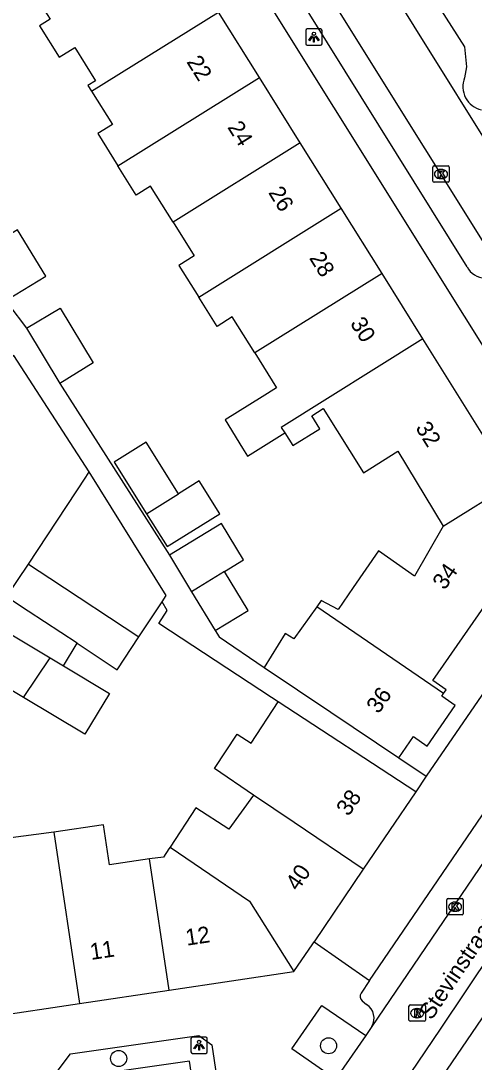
# Model space of a CAD drawing. Extents: x 159280 to 160375, y 384531 to 385872.
# Drawn here: x 159901.5 to 159929.1, y 384971.1 to 385034.5 of the extents above; entities that cross this region are included whole.
import ezdxf

# ---------------------------------------------------------------- set-up
doc = ezdxf.new("R2010")
doc.units = 0
for name, color, linetype in [('IMGEO_Boom', 7, 'Continuous'), ('IMGEO_Kolk', 7, 'Continuous'), ('IMGEO_Lichtpunt', 7, 'Continuous'), ('IMGEO_Openbare_ruimte_label', 7, 'Continuous'), ('IMGEO_Pand', 7, 'Continuous'), ('IMGEO_Pand_nummerreeks', 7, 'Continuous'), ('IMGEO_Rijbaan_lokaal_open', 7, 'Continuous'), ('IMGEO_Rioolput', 7, 'Continuous'), ('IMGEO_Voetpad_open', 7, 'Continuous')]:
    doc.layers.add(name, color=color, linetype=linetype)

msp = doc.modelspace()

# ---------------------------------------------------------------- linework, layer by layer
at = {"layer": 'IMGEO_Boom'}
for centre in [(159920.208, 384972.074), (159907.427, 384971.299)]:
    msp.add_circle(centre, 0.489, dxfattribs=at)
at = {"layer": 'IMGEO_Kolk'}
for p, q in [((159926.552, 385024.771), (159926.552, 385025.623)), ((159926.627, 385025.697), (159927.479, 385025.697)), ((159927.04, 385025.477), (159927.065, 385025.477)), ((159927.553, 385025.623), (159927.553, 385024.771)), ((159927.479, 385024.697), (159926.627, 385024.697)), ((159927.063, 385024.917), (159927.038, 385024.917)), ((159927.408, 384980.122), (159927.408, 384980.974)), ((159927.483, 384981.048), (159928.335, 384981.048)), ((159927.896, 384980.828), (159927.921, 384980.828)), ((159928.409, 384980.974), (159928.409, 384980.122)), ((159927.919, 384980.268), (159927.894, 384980.268)), ((159928.335, 384980.048), (159927.483, 384980.048))]:
    msp.add_line(p, q, dxfattribs=at)
for points in [[(159926.552, 385024.771), (159926.552, 385025.623)], [(159926.627, 385025.697), (159927.479, 385025.697)], [(159926.873, 385025.397), (159926.996, 385025.397), (159926.996, 385025.246), (159927.126, 385025.397), (159927.29, 385025.397), (159927.144, 385025.246), (159927.297, 385024.997), (159927.145, 385024.997), (159927.06, 385025.161), (159926.996, 385025.094), (159926.996, 385024.997), (159926.873, 385024.997), (159926.873, 385025.397)], [(159927.553, 385025.623), (159927.553, 385024.771)], [(159927.479, 385024.697), (159926.627, 385024.697)], [(159927.408, 384980.122), (159927.408, 384980.974)], [(159927.483, 384981.048), (159928.335, 384981.048)], [(159927.729, 384980.748), (159927.852, 384980.748), (159927.852, 384980.597), (159927.982, 384980.748), (159928.146, 384980.748), (159928, 384980.597), (159928.153, 384980.348), (159928.001, 384980.348), (159927.916, 384980.512), (159927.852, 384980.445), (159927.852, 384980.348), (159927.729, 384980.348), (159927.729, 384980.748)], [(159928.409, 384980.974), (159928.409, 384980.122)], [(159928.335, 384980.048), (159927.483, 384980.048)]]:
    msp.add_lwpolyline(points, dxfattribs=at)
for centre, start, end in [((159926.629, 385025.621), 91.55205, 178.44795), ((159926.629, 385025.621), 91.55205, 178.44795), ((159927.477, 385025.621), 1.55205, 88.44795), ((159927.477, 385025.621), 1.55205, 88.44795), ((159926.629, 385024.773), 181.55205, 268.44795), ((159926.629, 385024.773), 181.55205, 268.44795), ((159927.477, 385024.773), 271.55205, 358.44795), ((159927.477, 385024.773), 271.55205, 358.44795), ((159927.485, 384980.972), 91.55205, 178.44795), ((159927.485, 384980.972), 91.55205, 178.44795), ((159928.333, 384980.972), 1.55205, 88.44795), ((159928.333, 384980.972), 1.55205, 88.44795), ((159927.485, 384980.124), 181.55205, 268.44795), ((159927.485, 384980.124), 181.55205, 268.44795), ((159928.333, 384980.124), 271.55205, 358.44795), ((159928.333, 384980.124), 271.55205, 358.44795)]:
    msp.add_arc(centre, 0.0765, start, end, dxfattribs=at)
for centre, major_axis, ratio, start_param, end_param in [((159927.039, 385025.197), (-0.387, 0.002), 0.722429, 4.712389, 7.853982), ((159927.064, 385025.197), (-0.39, 0.002), 0.717154, 1.570796, 4.712389), ((159927.895, 384980.548), (-0.387, 0.002), 0.722429, 4.712389, 7.853982), ((159927.92, 384980.548), (-0.39, 0.002), 0.717154, 1.570796, 4.712389)]:
    msp.add_ellipse(centre, major_axis=major_axis, ratio=ratio, start_param=start_param, end_param=end_param, dxfattribs=at)
at = {"layer": 'IMGEO_Lichtpunt'}
for p, q in [((159919.718, 385034.044), (159918.91, 385034.044)), ((159919.718, 385034.044), (159918.91, 385034.044)), ((159918.816, 385033.949), (159918.816, 385033.142)), ((159918.816, 385033.949), (159918.816, 385033.142)), ((159919.812, 385033.142), (159919.812, 385033.949)), ((159919.812, 385033.142), (159919.812, 385033.949)), ((159918.91, 385033.048), (159919.718, 385033.048)), ((159918.91, 385033.048), (159919.718, 385033.048)), ((159911.825, 384972.51), (159911.825, 384971.703)), ((159911.825, 384972.51), (159911.825, 384971.703)), ((159912.727, 384972.605), (159911.919, 384972.605)), ((159912.727, 384972.605), (159911.919, 384972.605)), ((159912.821, 384971.703), (159912.821, 384972.51)), ((159912.821, 384971.703), (159912.821, 384972.51)), ((159911.919, 384971.609), (159912.727, 384971.609)), ((159911.919, 384971.609), (159912.727, 384971.609))]:
    msp.add_line(p, q, dxfattribs=at)
for points in [[(159919.19, 385033.613), (159919.229, 385033.585), (159919.041, 385033.323), (159919.003, 385033.35), (159919.19, 385033.613)], [(159919.292, 385033.565), (159919.339, 385033.565), (159919.339, 385033.243), (159919.292, 385033.243), (159919.292, 385033.565)], [(159919.402, 385033.585), (159919.44, 385033.612), (159919.627, 385033.35), (159919.588, 385033.322), (159919.402, 385033.585)], [(159912.199, 384972.174), (159912.238, 384972.146), (159912.05, 384971.884), (159912.012, 384971.911), (159912.199, 384972.174)], [(159912.301, 384972.126), (159912.348, 384972.126), (159912.348, 384971.804), (159912.301, 384971.804), (159912.301, 384972.126)], [(159912.411, 384972.146), (159912.449, 384972.173), (159912.636, 384971.911), (159912.597, 384971.883), (159912.411, 384972.146)]]:
    msp.add_lwpolyline(points, dxfattribs=at)
for centre in [(159919.315, 385033.747), (159912.324, 384972.308)]:
    msp.add_circle(centre, 0.0994, dxfattribs=at)
for centre, start, end in [((159918.91, 385033.949), 90, 180), ((159918.91, 385033.949), 90, 180), ((159919.718, 385033.949), 0, 90), ((159919.718, 385033.949), 0, 90), ((159918.91, 385033.142), 180, 270), ((159918.91, 385033.142), 180, 270), ((159919.718, 385033.142), 270, 0), ((159919.718, 385033.142), 270, 360), ((159911.919, 384972.51), 90, 180), ((159911.919, 384972.51), 90, 180), ((159912.727, 384972.51), 0, 90), ((159912.727, 384972.51), 0, 90), ((159911.919, 384971.703), 180, 270), ((159911.919, 384971.703), 180, 270), ((159912.727, 384971.703), 270, 0), ((159912.727, 384971.703), 270, 360)]:
    msp.add_arc(centre, 0.0946, start, end, dxfattribs=at)
at = {"layer": 'IMGEO_Pand'}
for points in [[(159902.891, 385035.199), (159903.247, 385034.63), (159902.611, 385034.232), (159903.808, 385032.317), (159904.759, 385032.911), (159906.027, 385030.881), (159905.559, 385030.588), (159905.777, 385030.239)], [(159905.777, 385030.239), (159913.508, 385035.064)], [(159915.996, 385031.081), (159913.508, 385035.064)], [(159907.384, 385025.707), (159915.996, 385031.081)], [(159918.485, 385027.098), (159915.996, 385031.081)], [(159905.777, 385030.239), (159907.042, 385028.214), (159906.161, 385027.664), (159907.384, 385025.707)], [(159918.485, 385027.098), (159910.739, 385022.265)], [(159920.974, 385023.114), (159918.485, 385027.098)], [(159910.739, 385022.265), (159909.369, 385024.458), (159908.502, 385023.917), (159907.384, 385025.707)], [(159912.299, 385017.701), (159920.974, 385023.114)], [(159923.463, 385019.131), (159920.974, 385023.114)], [(159910.739, 385022.265), (159912.027, 385020.204), (159911.098, 385019.624), (159912.299, 385017.701)], [(159900.66, 385017.554), (159902.988, 385018.976), (159901.264, 385021.798), (159898.936, 385020.376), (159900.66, 385017.554)], [(159923.463, 385019.131), (159915.713, 385014.295)], [(159925.952, 385015.146), (159923.463, 385019.131)], [(159915.713, 385014.295), (159914.343, 385016.488), (159913.418, 385015.911), (159912.299, 385017.701)], [(159901.82, 385015.798), (159903.87, 385017.034), (159905.882, 385013.697), (159903.85, 385012.429)], [(159901.82, 385015.798), (159903.85, 385012.429)], [(159925.952, 385015.146), (159917.33, 385009.76), (159917.539, 385009.426)], [(159931.428, 385006.383), (159925.952, 385015.146)], [(159905.629, 385007.043), (159901.044, 385014.131), (159894.956, 385010.37), (159894.462, 385010.696)], [(159915.713, 385014.295), (159917.039, 385012.173), (159916.164, 385011.627), (159913.912, 385010.222), (159914.969, 385008.499), (159915.269, 385008.01), (159917.539, 385009.426)], [(159917.539, 385009.426), (159918.024, 385008.65), (159919.675, 385009.681), (159919.185, 385010.466), (159919.886, 385010.904), (159922.326, 385006.999), (159924.428, 385008.312), (159927.193, 385003.737)], [(159911.061, 385005.705), (159909.095, 385008.854), (159907.16, 385007.646), (159909.126, 385004.497)], [(159901.928, 385001.432), (159905.422, 385006.729), (159905.629, 385007.043)], [(159910.066, 384999.136), (159910.321, 384999.522), (159905.629, 385007.043)], [(159909.126, 385004.497), (159910.379, 385002.491), (159913.581, 385004.492), (159912.329, 385006.497), (159911.061, 385005.705)], [(159927.211, 384993.538), (159927.372, 384993.77), (159926.55, 384994.34), (159930.485, 385000), (159933.082, 385003.735), (159931.428, 385006.383)], [(159927.193, 385003.737), (159931.428, 385006.383)], [(159909.126, 385004.497), (159911.061, 385005.705)], [(159913.879, 385000.976), (159915.034, 385001.686), (159913.697, 385003.894), (159910.522, 385001.973)], [(159927.193, 385003.737), (159925.432, 385000.702), (159923.251, 385002.239), (159921.712, 385000), (159920.787, 384998.654), (159919.751, 384999.204), (159919.488, 384998.833)], [(159910.522, 385001.973), (159911.872, 384999.742)], [(159900.608, 384999.429), (159901.928, 385001.432)], [(159901.928, 385001.432), (159903.243, 385000.565), (159908.656, 384996.996)], [(159913.879, 385000.976), (159912.291, 385000), (159911.872, 384999.742)], [(159913.298, 384997.385), (159915.313, 384998.605), (159913.879, 385000.976)], [(159911.872, 384999.742), (159913.298, 384997.385)], [(159904.892, 384996.604), (159901.923, 384998.562), (159900.608, 384999.429)], [(159908.656, 384996.996), (159910.066, 384999.136)], [(159919.488, 384998.833), (159918.09, 384996.864), (159917.558, 384997.208), (159916.291, 384995.135)], [(159927.211, 384993.538), (159919.488, 384998.833)], [(159901.627, 384993.302), (159899.014, 384994.87), (159900.51, 384997.363)], [(159900.51, 384997.363), (159903.26, 384995.713)], [(159904.892, 384996.604), (159907.335, 384994.993), (159908.656, 384996.996)], [(159901.627, 384993.302), (159903.26, 384995.713)], [(159903.26, 384995.713), (159904.067, 384995.229)], [(159904.067, 384995.229), (159906.87, 384993.548), (159905.373, 384991.054), (159901.627, 384993.302)], [(159916.291, 384995.135), (159920.339, 384992.412), (159924.487, 384989.62)], [(159924.487, 384989.62), (159925.386, 384990.912), (159926.207, 384990.341), (159927.919, 384992.804), (159927.098, 384993.374), (159927.211, 384993.538)], [(159915.635, 384987.356), (159913.258, 384988.963), (159914.64, 384991.072), (159915.488, 384990.516), (159917.143, 384993.043)], [(159925.515, 384987.558), (159917.143, 384993.043)], [(159915.635, 384987.356), (159914.129, 384985.269), (159912.127, 384986.571), (159910.564, 384984.168)], [(159922.318, 384982.839), (159918.115, 384985.678), (159915.635, 384987.356)], [(159925.515, 384987.558), (159922.318, 384982.839)], [(159909.303, 384983.459), (159906.86, 384983.095), (159906.495, 384985.545), (159903.49, 384985.097)], [(159903.49, 384985.097), (159900.557, 384984.705), (159900.887, 384982.237), (159898.398, 384981.904)], [(159903.49, 384985.097), (159905.048, 384974.65)], [(159910.564, 384984.168), (159910.487, 384984.067), (159910.156, 384983.576), (159909.303, 384983.459)], [(159910.564, 384984.168), (159915.403, 384980.891), (159918.09, 384976.595)], [(159910.495, 384975.462), (159909.303, 384983.459)], [(159922.318, 384982.839), (159919.321, 384978.411)], [(159918.09, 384976.595), (159919.24, 384978.293), (159919.321, 384978.411)], [(159910.495, 384975.462), (159918.09, 384976.595)], [(159905.048, 384974.65), (159910.495, 384975.462)], [(159899.601, 384973.838), (159905.048, 384974.65)]]:
    msp.add_lwpolyline(points, dxfattribs=at)
at = {"layer": 'IMGEO_Rijbaan_lokaal_open'}
for points in [[(159917.496, 385046.88), (159938.592, 385013.063), (159944.028, 385004.239), (159944.434, 385003.441)], [(159940.335, 385003.658), (159931.815, 385017.566), (159914.634, 385045.069)], [(159898.712, 385020.577), (159898.797, 385020.287), (159900.75, 385017.23), (159901.82, 385015.798)], [(159903.85, 385012.429), (159910.522, 385001.973)], [(159917.143, 384993.043), (159916.741, 384993.306), (159909.864, 384997.811), (159910.388, 384998.61), (159910.066, 384999.136)], [(159913.298, 384997.385), (159913.539, 384996.986), (159916.291, 384995.135)], [(159938.797, 384996.749), (159922.838, 384973.246)], [(159922.945, 384967.045), (159927.015, 384973.085), (159943.017, 384997.004)], [(159924.487, 384989.62), (159926.157, 384988.496)], [(159926.157, 384988.496), (159925.515, 384987.558)], [(159922.838, 384973.246), (159922.466, 384972.707)], [(159922.466, 384972.707), (159920.628, 384970.045)]]:
    msp.add_lwpolyline(points, dxfattribs=at)
at = {"layer": 'IMGEO_Rioolput'}
for p, q in [((159925.102, 384973.639), (159925.102, 384974.491)), ((159925.177, 384974.565), (159926.029, 384974.565)), ((159926.103, 384974.491), (159926.103, 384973.639)), ((159925.613, 384973.785), (159925.588, 384973.785)), ((159925.59, 384974.345), (159925.615, 384974.345)), ((159926.029, 384973.565), (159925.177, 384973.565))]:
    msp.add_line(p, q, dxfattribs=at)
for points in [[(159925.102, 384973.639), (159925.102, 384974.491)], [(159925.177, 384974.565), (159926.029, 384974.565)], [(159926.103, 384974.491), (159926.103, 384973.639)], [(159925.691, 384974.263), (159925.439, 384974.265), (159925.439, 384973.865)], [(159925.439, 384973.865), (159925.563, 384973.865), (159925.563, 384974.027), (159925.574, 384974.027)], [(159925.617, 384974.184), (159925.563, 384974.184), (159925.563, 384974.103)], [(159925.563, 384974.103), (159925.615, 384974.103)], [(159925.621, 384973.998), (159925.692, 384973.865), (159925.832, 384973.865), (159925.767, 384973.991)], [(159926.029, 384973.565), (159925.177, 384973.565)]]:
    msp.add_lwpolyline(points, dxfattribs=at)
for centre, radius, start, end in [((159925.179, 384974.489), 0.0765, 91.55205, 178.44795), ((159925.179, 384974.489), 0.0765, 91.55205, 178.44795), ((159926.027, 384974.489), 0.0765, 1.55205, 88.44795), ((159926.027, 384974.489), 0.0765, 1.55205, 88.44795), ((159925.573, 384973.974), 0.0533, 26.02933, 88.69889), ((159925.599, 384974.292), 0.19, 274.7715, 282.96867), ((159925.623, 384974.088), 0.0964, 77.00612, 93.18647), ((159925.637, 384974.145), 0.0378, 276.66336, 79.67722), ((159925.69, 384974.153), 0.109, 350.36119, 89.41601), ((159925.688, 384974.153), 0.112, 277.58423, 350.98172), ((159925.672, 384973.938), 0.108, 29.51342, 73.79051), ((159925.179, 384973.641), 0.0765, 181.55205, 268.44795), ((159925.179, 384973.641), 0.0765, 181.55205, 268.44795), ((159926.027, 384973.641), 0.0765, 271.55205, 358.44795), ((159926.027, 384973.641), 0.0765, 271.55205, 358.44795)]:
    msp.add_arc(centre, radius, start, end, dxfattribs=at)
for centre, major_axis, ratio, start_param, end_param in [((159925.589, 384974.065), (-0.387, 0.002), 0.722429, 4.712389, 7.853982), ((159925.614, 384974.065), (-0.39, 0.002), 0.717154, 1.570796, 4.712389)]:
    msp.add_ellipse(centre, major_axis=major_axis, ratio=ratio, start_param=start_param, end_param=end_param, dxfattribs=at)
at = {"layer": 'IMGEO_Voetpad_open'}
for points in [[(159888.362, 385080.722), (159936.519, 385003.628), (159934.035, 385000), (159926.157, 384988.496)], [(159920.427, 385045.594), (159928.477, 385032.958), (159928.614, 385031.728), (159928.492, 385031.066)], [(159928.649, 385019.549), (159914.756, 385041.854)], [(159904.067, 384995.229), (159904.892, 384996.604)], [(159922.705, 384976.055), (159935.802, 384995.298)], [(159944.621, 384995.927), (159932.389, 384978.008), (159929.509, 384973.72), (159924.986, 384967.08)], [(159919.321, 384978.411), (159922.705, 384976.055)], [(159922.705, 384976.055), (159922.182, 384975.286)], [(159920.628, 384970.045), (159917.976, 384971.879), (159919.79, 384974.527), (159922.466, 384972.707)], [(159922.244, 384974.809), (159922.524, 384974.582)], [(159912.308, 384972.696), (159913.094, 384972.13), (159914.091, 384965.453), (159912.625, 384965.239), (159911.734, 384971.144), (159903.77, 384969.994), (159903.684, 384970.502), (159904.503, 384971.584), (159912.308, 384972.696)]]:
    msp.add_lwpolyline(points, dxfattribs=at)
for centre, radius, start, end in [((159929.837, 385030.52), 1.451, 157.91102, 257.02864), ((159929.728, 385020.048), 1.189, 204.81446, 269.65028), ((159922.488, 384975.083), 0.367, 146.48171, 228.32975), ((159921.993, 384973.752), 0.985, 329.05243, 57.39992)]:
    msp.add_arc(centre, radius, start, end, dxfattribs=at)

# ---------------------------------------------------------------- texts
at = {"layer": 'IMGEO_Openbare_ruimte_label'}
msp.add_text('Stevinstraat', height=1, rotation=56.00796, dxfattribs=at).set_placement((159926.476, 384973.586))
at = {"layer": 'IMGEO_Pand_nummerreeks'}
for s, rotation, p in [('22', 301.99556, (159911.531, 385032.038)), ('24', 301.99556, (159914.022, 385028.051)), ('26', 301.99556, (159916.511, 385024.067)), ('28', 301.99556, (159919.001, 385020.082)), ('30', 301.99375, (159921.49, 385016.099)), ('32', 301.99948, (159925.469, 385009.731)), ('34', 55.19052, (159927.277, 384999.798)), ('36', 55.18043, (159923.252, 384992.257)), ('38', 55.89203, (159921.424, 384986.011)), ('40', 55.89203, (159918.339, 384981.455)), ('12', 8.47978, (159911.573, 384978.171)), ('11', 8.47978, (159905.755, 384977.303))]:
    msp.add_text(s, height=1, rotation=rotation, dxfattribs=at).set_placement(p)

doc.saveas('drawing.dxf')
